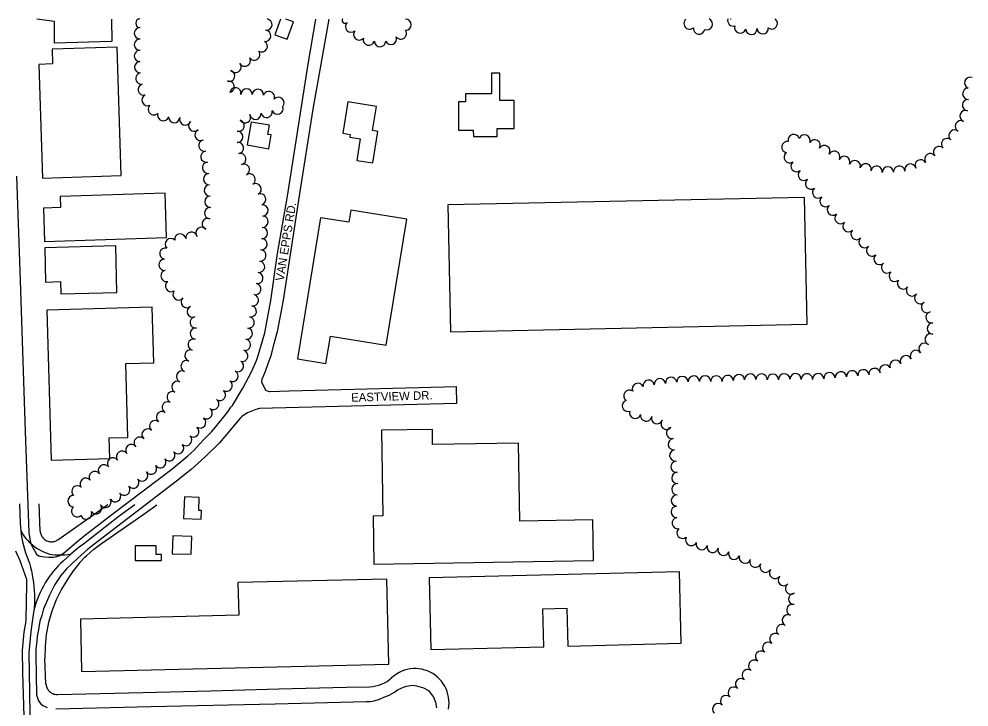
# Model space of a CAD drawing. Extents: x -25029 to 2274964, y -81170 to 687028.
# Drawn here: x -13854 to -12176, y -61964 to -60748 of the extents above; entities that cross this region are included whole.
import ezdxf

# ---------------------------------------------------------------- set-up
doc = ezdxf.new("R2010")
doc.units = 0
for name, color, linetype in [('81911BEA - RW_X_Fee_RW', 7, 'Continuous'), ('BLDG', 7, 'Continuous'), ('GE_X_CL_2000', 7, 'Continuous'), ('ROAD', 7, 'Continuous'), ('ROAD-NAME', 7, 'Continuous'), ('TREES', 7, 'Continuous')]:
    doc.layers.add(name, color=color, linetype=linetype)

msp = doc.modelspace()

# ---------------------------------------------------------------- linework, layer by layer
at = {"layer": '81911BEA - RW_X_Fee_RW'}
msp.add_line((-13806.1, -61923), (-13807.9, -61878.5), dxfattribs=at)
for points in [[(-13816.1, -61653.3), (-13817.9, -61605.3)], [(-13785.2, -61668.6), (-13711.7, -61616.9), (-13696.5, -61606.3)], [(-13707.7, -61675.2), (-13635.2, -61624.4), (-13610.4, -61607.1)], [(-13816.1, -61653.3), (-13816, -61655), (-13815.7, -61656.7), (-13815.3, -61658.3), (-13814.7, -61659.9), (-13814, -61661.4), (-13813.2, -61662.9), (-13812.2, -61664.3), (-13811.2, -61665.6), (-13810, -61666.8), (-13808.7, -61667.9), (-13807.4, -61668.9), (-13805.9, -61669.8), (-13804.4, -61670.6), (-13802.9, -61671.2), (-13801.2, -61671.7), (-13799.6, -61672), (-13797.9, -61672.2), (-13796.2, -61672.3), (-13794.6, -61672.2), (-13792.9, -61671.9), (-13791.2, -61671.6), (-13789.6, -61671), (-13788.1, -61670.4), (-13786.6, -61669.6), (-13785.2, -61668.6)], [(-13736.7, -61699), (-13734.6, -61697), (-13721.6, -61685.5), (-13707.7, -61675.2)], [(-13736.7, -61699), (-13746.6, -61709.5), (-13747.9, -61711), (-13757.5, -61722.9), (-13758.1, -61723.7), (-13767.2, -61737.4)], [(-13767.2, -61737.4), (-13778.4, -61755.7), (-13787.9, -61774.8), (-13795.6, -61794.6), (-13801.6, -61815.1), (-13805.6, -61836), (-13807.7, -61857.2), (-13807.9, -61878.5)], [(-13095.5, -61967.7), (-13094.8, -61962.5), (-13094.4, -61957.3), (-13094.6, -61952.2), (-13095.1, -61947), (-13096.2, -61941.9), (-13097.6, -61936.9), (-13099.5, -61932.1), (-13101.8, -61927.4), (-13104.5, -61923), (-13107.6, -61918.8), (-13111, -61914.9), (-13114.7, -61911.3), (-13118.7, -61908), (-13123.1, -61905.1), (-13127.6, -61902.6), (-13132.3, -61900.5), (-13137.2, -61898.8), (-13142.3, -61897.5), (-13147.4, -61896.7), (-13152.6, -61896.3), (-13156, -61896.3), (-13157.8, -61896.3), (-13162.9, -61896.8), (-13168, -61897.8), (-13173, -61899.2), (-13177.9, -61901), (-13182.6, -61903.3), (-13187.1, -61905.9), (-13191.3, -61908.9), (-13195.2, -61912.3)], [(-13806.1, -61923), (-13805.7, -61924.7), (-13805.4, -61926.4), (-13805, -61928.1), (-13804.4, -61929.7), (-13803.7, -61931.3), (-13802.9, -61932.8), (-13801.9, -61934.2), (-13800.8, -61935.6), (-13799.6, -61936.8), (-13798.3, -61937.9), (-13796.9, -61939), (-13795.4, -61939.8), (-13793.8, -61940.6), (-13792.2, -61941.2), (-13790.5, -61941.7), (-13788.8, -61942), (-13787.1, -61942.2), (-13785.4, -61942.2)], [(-13234.5, -61928.3), (-13229.1, -61927.9), (-13223.8, -61927), (-13218.5, -61925.7), (-13213.4, -61923.9), (-13208.5, -61921.6), (-13203.8, -61918.9), (-13199.4, -61915.8), (-13195.2, -61912.3)], [(-13785.4, -61942.2), (-13635.1, -61938.4), (-13515.1, -61935.4), (-13395.1, -61932.3), (-13275.2, -61929.3), (-13234.5, -61928.3)]]:
    msp.add_lwpolyline(points, dxfattribs=at)
at = {"layer": 'BLDG'}
for points in [[(-13690.3, -60748.4), (-13690, -60788.1), (-13791, -60791.2), (-13791.1, -60752.6), (-13822.1, -60748.4)], [(-13391.8, -60748.4), (-13402, -60776.2), (-13380.4, -60784.1), (-13369.1, -60753.4), (-13382.8, -60748.4)]]:
    msp.add_lwpolyline(points, dxfattribs=at)
for points in [[(-13795.1, -60801.9), (-13794.3, -60827.8), (-13818.8, -60828.6), (-13812.4, -61029.6), (-13673.3, -61025.2), (-13680.5, -60798.2)], [(-13019.6, -60844.2), (-13019.5, -60880.6), (-13065.5, -60880.7), (-13065.5, -60894.9), (-13077.9, -60894.9), (-13077.9, -60944.7), (-13051.5, -60944.6), (-13051.4, -60956.3), (-13009.5, -60956.3), (-13009.5, -60941.9), (-12979.4, -60941.9), (-12979.5, -60892.6), (-13004.6, -60892.6), (-13004.7, -60844.2)], [(-13268.9, -60952.2), (-13269.7, -60957.3), (-13251.3, -60960.2), (-13257.3, -60998.2), (-13228.8, -61002.7), (-13220, -60947.2), (-13229.2, -60945.7), (-13222.4, -60902.8), (-13273.3, -60894.8), (-13282.1, -60950.1)], [(-13412.6, -60977.6), (-13408.3, -60953.2), (-13414, -60952.2), (-13411.2, -60936.2), (-13443.8, -60930.5), (-13450.9, -60970.9)], [(-13780.6, -61081.7), (-13810.4, -61082.6), (-13808.6, -61141.4), (-13593.4, -61134.8), (-13595.8, -61056.4), (-13781.2, -61062)], [(-13091.8, -61301.1), (-12462.3, -61287.9), (-12467, -61063.8), (-13096.5, -61077)], [(-13268, -61086), (-13271.5, -61107.7), (-13321.2, -61099.6), (-13361.8, -61348.7), (-13311.8, -61356.9), (-13303.9, -61308.6), (-13205.1, -61324.7), (-13168.8, -61102.1)], [(-13806.7, -61213.2), (-13780.5, -61212.5), (-13779.9, -61234), (-13680.6, -61231.5), (-13682.8, -61149.5), (-13808.2, -61152.8)], [(-13693.5, -61525.2), (-13694.5, -61488.7), (-13661.4, -61487.7), (-13665.2, -61357.2), (-13615.8, -61355.8), (-13618.6, -61257.4), (-13804.3, -61262.8), (-13796.6, -61528.2)], [(-13123.4, -61500.1), (-13123.8, -61473.6), (-13213.8, -61475), (-13211.5, -61626.6), (-13228.3, -61626.9), (-13227, -61711.5), (-12839.1, -61705.5), (-12840.3, -61633.5), (-12969.5, -61635.5), (-12971.7, -61497.7)], [(-13532, -61632.3), (-13531.4, -61617.1), (-13536.3, -61616.9), (-13535.3, -61594), (-13561.6, -61592.9), (-13563.2, -61631)], [(-13582.3, -61661.8), (-13583.2, -61693.4), (-13549.4, -61694.3), (-13548.5, -61662.8)], [(-13602, -61705.2), (-13602, -61694.6), (-13611.3, -61694.6), (-13611.3, -61679.2), (-13648.5, -61679.2), (-13648.5, -61705.2)], [(-13204.2, -61738), (-13467, -61744.4), (-13465.6, -61802.1), (-13745.2, -61808.8), (-13743, -61901.2), (-13200.6, -61888.2)], [(-13126.5, -61862.7), (-12926.9, -61857.8), (-12928.6, -61790.8), (-12886.4, -61789.8), (-12884.8, -61856.4), (-12684.5, -61851.5), (-12687.5, -61725.3), (-13129.5, -61736.1)]]:
    msp.add_lwpolyline(points, close=True, dxfattribs=at)
at = {"layer": 'GE_X_CL_2000'}
for points in [[(-13852.7, -61605), (-13851.5, -61639.5), (-13851.2, -61646.1), (-13850.6, -61652.5)], [(-13649.4, -61606.7), (-13676.5, -61627.1), (-13739.8, -61676.4), (-13747.2, -61682), (-13754.5, -61687.8), (-13761.9, -61693.9)], [(-13850.6, -61652.5), (-13846.3, -61659.7), (-13843.9, -61663.2), (-13841.3, -61666.5), (-13838.5, -61669.6), (-13835.6, -61672.7), (-13832.6, -61675.5), (-13829.4, -61678.3), (-13826, -61680.8), (-13822.6, -61683.2), (-13819, -61685.5), (-13815.3, -61687.5), (-13811.6, -61689.3), (-13807.7, -61691), (-13803.8, -61692.5), (-13799.8, -61693.8), (-13795.7, -61694.8), (-13790.1, -61695.3), (-13784.4, -61695.5), (-13778.8, -61695.5), (-13773.1, -61695.2), (-13767.5, -61694.7), (-13761.9, -61693.9)], [(-13850.6, -61652.5), (-13849.7, -61659.3), (-13848.7, -61665.9), (-13847.4, -61672.4), (-13845.9, -61678.8), (-13844.1, -61685.2), (-13842.1, -61691.6), (-13840, -61697.8), (-13837.5, -61704), (-13834.9, -61710.1), (-13833.2, -61716.9), (-13831.6, -61723.7), (-13830.3, -61730.5), (-13829.1, -61737.4), (-13828.1, -61744.3), (-13827.4, -61751.2), (-13826.9, -61758.2), (-13826.5, -61765.1), (-13826.4, -61772.1), (-13826.4, -61779.1), (-13827, -61791.1)], [(-13761.9, -61693.9), (-13768.8, -61699.9), (-13775.6, -61706.2), (-13780.2, -61710.5), (-13784.6, -61715), (-13788.8, -61719.6), (-13792.9, -61724.4), (-13796.8, -61729.4), (-13800.5, -61734.4), (-13804.1, -61739.6), (-13807.4, -61744.9), (-13810.6, -61750.4), (-13813.5, -61755.9), (-13816.3, -61761.6), (-13818.9, -61767.3), (-13821.2, -61773.1), (-13823.4, -61779), (-13827, -61791.1)], [(-13827, -61791.1), (-13827.2, -61793), (-13829.2, -61805.5), (-13831.1, -61818), (-13832.7, -61830.5), (-13834, -61843.1), (-13835.2, -61855.7), (-13836.1, -61868.3), (-13835.1, -61938.1), (-13834.4, -61978.2)]]:
    msp.add_lwpolyline(points, dxfattribs=at)
at = {"layer": 'ROAD'}
for points in [[(-13858, -61026), (-13851.4, -61210.6), (-13842.5, -61477.1), (-13836.2, -61655.8), (-13833.7, -61671.2), (-13831.5, -61678), (-13822.5, -61693.9), (-13818.8, -61697.3), (-13816.6, -61697.7), (-13813, -61698.3), (-13808.2, -61698.6), (-13801.1, -61699.5), (-13792.9, -61699.4), (-13789.3, -61698.8), (-13782.6, -61697.3), (-13780.2, -61695.5), (-13775.9, -61692.8), (-13752.3, -61672.7), (-13738.3, -61661.4), (-13725.6, -61651.9), (-13687.6, -61622.5), (-13583.9, -61543.8), (-13555.3, -61520.2), (-13545.2, -61510.9), (-13535, -61499.9), (-13526.2, -61490.5), (-13513.8, -61477.8), (-13506.4, -61469.4), (-13485.2, -61442.3), (-13479.4, -61434.3), (-13476.9, -61431.4), (-13458.2, -61400.6), (-13443.3, -61371.6), (-13434.4, -61351.7), (-13431.2, -61342.8), (-13419.3, -61302.7), (-13408.9, -61246), (-13397, -61163), (-13379.8, -61061.7), (-13362.4, -60952.5), (-13343.8, -60831.6), (-13329.3, -60748.4)], [(-13306.7, -60748.4), (-13334.8, -60908), (-13359.1, -61060.9), (-13387.4, -61245.1), (-13397.8, -61301), (-13404.8, -61326.7), (-13408.7, -61343.8), (-13414, -61357.9), (-13418.9, -61371.2), (-13424.9, -61385.3), (-13425.3, -61389.4), (-13418.6, -61404.3), (-13415.6, -61405.4), (-13411.9, -61406.6), (-13410.5, -61406.4), (-13376.6, -61405.2), (-13147.8, -61399.3), (-13081.6, -61397.8), (-13081, -61427.8), (-13428.9, -61436.9), (-13435.5, -61438.7), (-13450.1, -61444.5), (-13460.1, -61451.1), (-13461.9, -61452.7), (-13466.2, -61457.5), (-13468.7, -61460), (-13499.5, -61497.1), (-13525.3, -61522.6), (-13549.7, -61544.3), (-13575.7, -61565.2), (-13731.9, -61685.2), (-13750.4, -61701.6), (-13769.7, -61720.3), (-13779.6, -61731.5), (-13790.1, -61747.8), (-13794, -61754.9), (-13800, -61766.4), (-13803.6, -61774.7), (-13810.3, -61790.5), (-13813.4, -61802.2), (-13816.8, -61812.2), (-13818.8, -61823.9), (-13821.5, -61839.7), (-13822.3, -61847.8), (-13823.9, -61862.1), (-13823.7, -61872.2), (-13823, -61942.6), (-13819.1, -61953.3), (-13815.2, -61958.8), (-13811.7, -61961.7), (-13803.8, -61965.3)], [(-13873, -63160.4), (-13843.7, -63144.8), (-13831.5, -63135.8), (-13826.6, -63129.6), (-13815.4, -63114.7), (-13813.9, -63110.3), (-13809.8, -63097.5), (-13809.6, -63093.1), (-13809.4, -63088.1), (-13809.3, -63074.3), (-13814.4, -62892.1), (-13821.2, -62718.7), (-13827.2, -62529.1), (-13832.1, -62385.5), (-13837.1, -62233), (-13846.8, -61903.1), (-13847.3, -61864.5), (-13844.4, -61832.2), (-13841.7, -61816.1), (-13840.8, -61810.4), (-13839.9, -61747.3), (-13840, -61738.7), (-13851.7, -61706.1), (-13859.5, -61688.7)], [(-13788.6, -61967.6), (-13620.9, -61963.1), (-13401.3, -61958.4), (-13240.2, -61954.6), (-13233.9, -61954.6), (-13226.7, -61953.2), (-13216.9, -61950.3), (-13209.3, -61946.7), (-13200.1, -61943), (-13190.7, -61938.1), (-13185.2, -61933.9), (-13175, -61929.2), (-13169.7, -61927.1), (-13159, -61925.8), (-13152, -61926.6), (-13139.7, -61930.4), (-13130.4, -61935.2), (-13122, -61946.9), (-13118.3, -61955.5), (-13116.3, -61965.7)]]:
    msp.add_lwpolyline(points, dxfattribs=at)
at = {"layer": 'TREES'}
for centre, radius, start, end in [((-13640, -60756), 7.62, 90.0732, 269.9268), ((-13416.8, -60758.3), 10, 263.1381, 83.1381), ((-13277.9, -60750.7), 5.26, 153.4083, 313.344), ((-13171.2, -60758.4), 10, 269.7848, 89.7848), ((-12669.6, -60756.5), 10, 132.8714, 312.8714), ((-12676.8, -60748.8), 0.534, 132.5674, 312.5674), ((-12639.2, -60757.6), 10, 247.2413, 67.2413), ((-12592.6, -60750.9), 10, 165.2141, 287.0115), ((-12596.8, -60741.7), 6.67, 264.6077, 275.3923), ((-12524.5, -60756.3), 10, 232.4064, 52.4064), ((-13640, -60773.6), 10, 89.9268, 269.9268), ((-13418.9, -60778.2), 10, 264.3217, 84.3217), ((-13267.4, -60761.8), 10, 133.344, 313.344), ((-13179.5, -60774), 10, 214.3747, 34.3747), ((-12652.9, -60765.3), 10, 171.3755, 351.3755), ((-12580.1, -60763.4), 10, 162.8146, 342.8146), ((-12560.6, -60765.9), 10, 182.6685, 2.6685), ((-12540.6, -60764.8), 10, 183.5706, 3.5706), ((-13640, -60793.6), 10, 89.9268, 269.9268), ((-13253, -60775.7), 10, 138.6312, 318.6312), ((-13235.9, -60784.9), 10, 164.755, 344.755), ((-13197, -60783.5), 10, 202.6138, 22.6138), ((-13425, -60796.7), 10, 239.4849, 59.4849), ((-13216.2, -60787.5), 10, 180.6355, 0.6355), ((-13640, -60813.6), 10, 89.9268, 269.9268), ((-13455, -60822), 10, 210.2008, 30.2008), ((-13438.2, -60811.2), 10, 215.6718, 35.6718), ((-13639.5, -60833.6), 10, 92.8411, 272.8411), ((-13471.5, -60833.2), 10, 217.8798, 37.8798), ((-13637.5, -60853.5), 10, 98.8767, 278.8767), ((-13482.6, -60848.8), 10, 251.5223, 71.5223), ((-12174.2, -60861.2), 10, 69.2129, 249.2129), ((-13633.4, -60873), 10, 105.0607, 285.0607), ((-13483.5, -60868.1), 10, 282.7435, 102.7435), ((-13626.7, -60891.8), 10, 114.3314, 294.3314), ((-13471.5, -60879.7), 10, 349.1292, 169.1292), ((-13451.7, -60881.6), 10, 359.8492, 179.8492), ((-13431.7, -60882.3), 10, 356.5211, 176.5211), ((-13412.4, -60886.4), 10, 339.0662, 159.0662), ((-12177.5, -60880.6), 10, 91.3664, 271.3664), ((-13615.5, -60908), 10, 134.5127, 314.5127), ((-13397.2, -60906.7), 10, 201.3565, 21.3565), ((-13395.5, -60896.6), 10, 319.149, 139.149), ((-12178.1, -60900.5), 10, 85.401, 265.401), ((-13599, -60918.1), 10, 162.5429, 342.5429), ((-13454.6, -60922.1), 10, 210.0397, 30.0397), ((-13436, -60915.9), 10, 186.7438, 6.7438), ((-13416.3, -60912.6), 10, 192.6719, 12.6719), ((-12182.4, -60919.9), 10, 69.3513, 249.3513), ((-13579.5, -60921.8), 10, 176.3017, 356.3017), ((-13560.1, -60925.9), 10, 159.806, 339.806), ((-13544.1, -60936.9), 10, 131.0458, 311.0458), ((-13465.7, -60936.8), 10, 255.8247, 75.8247), ((-12190.6, -60938), 10, 61.9013, 241.9013), ((-13533, -60953.3), 10, 117.0221, 297.0221), ((-13468.3, -60956.5), 10, 269.0937, 89.0937), ((-12485.8, -60962.2), 10, 15.9046, 195.9046), ((-12466.9, -60963.1), 10, 338.2326, 158.2326), ((-12201.8, -60954.5), 10, 50.1331, 230.1331), ((-13526.4, -60972), 10, 101.9028, 281.9028), ((-13467, -60976.4), 10, 278.3508, 98.3508), ((-12497, -60974.8), 10, 80.5431, 260.5431), ((-12448.8, -60971.7), 10, 331.3128, 151.3128), ((-12215, -60969.5), 10, 47.0301, 227.0301), ((-13522.7, -60991.7), 10, 99.5408, 279.5408), ((-13463.1, -60996), 10, 284.367, 104.367), ((-12492.9, -60992.8), 10, 125.0788, 305.0788), ((-12431.6, -60981.9), 10, 327.3154, 147.3154), ((-12414.3, -60991.9), 10, 332.1407, 152.1407), ((-12244.7, -60996.1), 10, 35.1637, 215.1637), ((-12229.2, -60983.6), 10, 42.5798, 222.5798), ((-13519.9, -61011.4), 10, 96.7033, 276.7033), ((-12480.7, -61008.6), 10, 130.5626, 310.5626), ((-12396.5, -61000.9), 10, 334.7359, 154.7359), ((-12377.9, -61008.3), 10, 341.5733, 161.5733), ((-12261.5, -61006.9), 10, 30.1091, 210.1091), ((-13456.4, -61014.7), 10, 294.9671, 114.9671), ((-12467.8, -61023.9), 10, 129.5913, 309.5913), ((-12358.8, -61014.1), 10, 344.6939, 164.6939), ((-12339.3, -61018.2), 10, 351.3649, 171.3649), ((-12319.4, -61019.5), 10, 1.1178, 181.1178), ((-12299.5, -61018.2), 10, 6.5842, 186.5842), ((-12279.9, -61014.5), 10, 14.8541, 194.8541), ((-13517.9, -61031.3), 10, 94.6871, 274.6871), ((-13446.4, -61032), 10, 305.1633, 125.1633), ((-12455.2, -61039.4), 10, 128.6425, 308.6425), ((-13516.5, -61051.3), 10, 93.0315, 273.0315), ((-13435.9, -61049), 10, 298.4809, 118.4809), ((-12442.5, -61054.9), 10, 129.6563, 309.6563), ((-13515.8, -61071.3), 10, 90.9521, 270.9521), ((-13427.8, -61067.2), 10, 289.0491, 109.0491), ((-12429.6, -61070.2), 10, 131.2793, 311.2793), ((-13516.2, -61091.3), 10, 86.9928, 266.9928), ((-13423.9, -61086.6), 10, 274.0188, 94.0188), ((-12416.5, -61085.3), 10, 130.2664, 310.2664), ((-13520.3, -61110.6), 10, 69.1613, 249.1613), ((-13423.7, -61106.6), 10, 266.8355, 86.8355), ((-12403.2, -61100.3), 10, 132.9442, 312.9442), ((-13531.5, -61126.4), 10, 39.9047, 219.9047), ((-13424.6, -61126.6), 10, 268.1437, 88.1437), ((-12389.2, -61114.5), 10, 135.9844, 315.9844), ((-13585.7, -61146.3), 10, 44.7802, 224.7802), ((-13568.7, -61138), 10, 6.8567, 186.8567), ((-13549, -61134.8), 10, 11.72, 191.72), ((-13425.7, -61146.5), 10, 265.2749, 85.2749), ((-12374.8, -61128.4), 10, 136.07, 316.07), ((-12360.8, -61142.7), 10, 132.8477, 312.8477), ((-13595.1, -61163), 10, 76.7404, 256.7404), ((-12347.4, -61157.5), 10, 131.1341, 311.1341), ((-13427.5, -61166.4), 10, 264.7756, 84.7756), ((-12334.1, -61172.5), 10, 132.3889, 312.3889), ((-13596.5, -61182.7), 10, 95.207, 275.207), ((-13429.7, -61186.3), 10, 262.2156, 82.2156), ((-12320.8, -61187.4), 10, 131.0319, 311.0319), ((-13593.2, -61202.4), 10, 103.8867, 283.8867), ((-13432.7, -61206.1), 10, 260.9815, 80.9815), ((-12307.5, -61202.3), 10, 132.8223, 312.8223), ((-13585.2, -61220.4), 10, 124.3556, 304.3556), ((-13436.4, -61225.7), 10, 257.2126, 77.2126), ((-12292.7, -61215.7), 10, 142.6911, 322.6911), ((-12277, -61228), 10, 140.9865, 320.9865), ((-13571.8, -61235), 10, 140.4677, 320.4677), ((-13440.6, -61245.3), 10, 258.8184, 78.8184), ((-12262.4, -61241.7), 10, 132.6514, 312.6514), ((-13557.4, -61248.8), 10, 132.0594, 312.0594), ((-13444.4, -61264.9), 10, 259.1015, 79.1015), ((-12250.4, -61257.5), 10, 121.9801, 301.9801), ((-13546.9, -61265.5), 10, 112.0216, 292.0216), ((-12242.5, -61275.6), 10, 105.0081, 285.0081), ((-13541.7, -61284.6), 10, 98.3379, 278.3379), ((-13448.1, -61284.6), 10, 259.9088, 79.9088), ((-12240.1, -61295.3), 10, 88.798, 268.798), ((-13541.4, -61304.5), 10, 83.4395, 263.4395), ((-13451.5, -61304.3), 10, 260.2052, 80.2052), ((-12244.1, -61314.6), 10, 67.7765, 247.7765), ((-13545.2, -61324), 10, 74.5878, 254.5878), ((-13454.9, -61324), 10, 260.3431, 80.3431), ((-12254.8, -61331), 10, 46.0173, 226.0173), ((-13550.8, -61343.2), 10, 72.8627, 252.8627), ((-13459.3, -61343.5), 10, 253.9811, 73.9811), ((-12270.1, -61343.7), 10, 33.1453, 213.1453), ((-13557.7, -61362), 10, 67.0875, 247.0875), ((-13467, -61361.8), 10, 240.5373, 60.5373), ((-12306, -61361.1), 10, 22.8755, 202.8755), ((-12287.7, -61353.2), 10, 23.958, 203.958), ((-13565.7, -61380.3), 10, 65.834, 245.834), ((-13476.7, -61379.3), 10, 241.3343, 61.3343), ((-12402.7, -61381.6), 10, 5.183, 185.183), ((-12382.7, -61379.8), 10, 5.236, 185.236), ((-12362.8, -61378.1), 10, 4.0591, 184.0591), ((-12343, -61375.7), 10, 10.229, 190.229), ((-12324.2, -61369.5), 10, 26.2312, 206.2312), ((-13574, -61398.5), 10, 65.1729, 245.1729), ((-13487.1, -61396.3), 10, 235.8859, 55.8859), ((-12741.9, -61396.5), 10, 9.1946, 189.1946), ((-12722.1, -61393.7), 10, 6.9297, 186.9297), ((-12702.3, -61391.4), 10, 5.9255, 185.9255), ((-12682.3, -61389.9), 10, 2.7608, 182.7608), ((-12662.3, -61389.1), 10, 1.76, 181.76), ((-12642.4, -61388.9), 10, 359.3136, 179.3136), ((-12622.4, -61389), 10, 0.586, 180.586), ((-12602.4, -61388.1), 10, 4.5257, 184.5257), ((-12582.4, -61386.6), 10, 3.7754, 183.7754), ((-12562.5, -61385.6), 10, 2.0821, 182.0821), ((-12542.5, -61385.7), 10, 357.5157, 177.5157), ((-12522.5, -61386), 10, 0.8318, 180.8318), ((-12502.5, -61385.3), 10, 2.9038, 182.9038), ((-12482.5, -61385), 10, 358.6431, 178.6431), ((-12462.5, -61385.3), 10, 0.0552, 180.0552), ((-12442.5, -61384.7), 10, 3.3653, 183.3653), ((-12422.6, -61383.3), 10, 4.5957, 184.5957), ((-13498.7, -61412.6), 10, 233.1672, 53.1672), ((-12776, -61414.3), 10, 54.1148, 234.1148), ((-12760.9, -61402.1), 10, 23.9187, 203.9187), ((-13582.3, -61416.7), 10, 65.2868, 245.2868), ((-13510.7, -61428.6), 10, 233.3725, 53.3725), ((-12778.6, -61431.8), 10, 108.9534, 288.9534), ((-13591, -61434.7), 10, 63.3874, 243.3874), ((-13522.3, -61444.9), 10, 235.7909, 55.7909), ((-13601.1, -61452), 10, 56.1061, 236.1061), ((-13533.8, -61461.3), 10, 234.1966, 54.1966), ((-12765.8, -61444.4), 10, 162.059, 342.059), ((-12746.4, -61449), 10, 171.0316, 351.0316), ((-12727.1, -61453.8), 10, 160.9534, 340.9534), ((-13626.5, -61482.7), 10, 46.8464, 226.8464), ((-13613.2, -61467.8), 10, 49.2468, 229.2468), ((-13545.9, -61477.2), 10, 231.1897, 51.1897), ((-12710.1, -61463.7), 10, 139.0067, 319.0067), ((-12700.6, -61480), 10, 101.1162, 281.1162), ((-13640.4, -61497.1), 10, 45.5269, 225.5269), ((-13558.7, -61492.5), 10, 228.9716, 48.9716), ((-12697.5, -61499.8), 10, 96.6971, 276.6971), ((-13655.4, -61510.2), 10, 36.5693, 216.5693), ((-13572.8, -61506.7), 10, 221.4987, 41.4987), ((-13687.7, -61533.8), 10, 36.9511, 216.9511), ((-13671.6, -61522), 10, 35.5371, 215.5371), ((-13588.2, -61519.4), 10, 217.4481, 37.4481), ((-12695, -61519.6), 10, 97.8944, 277.8944), ((-13703.7, -61545.9), 10, 36.9596, 216.9596), ((-13620.4, -61543.1), 10, 213.618, 33.618), ((-13604.1, -61531.5), 10, 216.968, 36.968), ((-12692.6, -61539.5), 10, 95.703, 275.703), ((-13719.8, -61557.7), 10, 35.5139, 215.5139), ((-13636.4, -61555), 10, 219.9182, 39.9182), ((-12691.1, -61559.4), 10, 92.6681, 272.6681), ((-13750.5, -61583.2), 10, 46.8446, 226.8446), ((-13735.8, -61569.7), 10, 38.335, 218.335), ((-13667.6, -61580.1), 10, 218.0574, 38.0574), ((-13651.9, -61567.7), 10, 218.6143, 38.6143), ((-12691.1, -61579.4), 10, 87.8115, 267.8115), ((-13757.3, -61600.5), 10, 90.2342, 270.2342), ((-13683.9, -61591.6), 10, 212.1409, 32.1409), ((-12692, -61599.4), 10, 86.763, 266.763), ((-13717.7, -61612.9), 10, 216.4907, 36.4907), ((-13701, -61601.9), 10, 210.3462, 30.3462), ((-13750.9, -61618.2), 10, 129.6418, 309.6418), ((-13735.1, -61622.4), 10, 200.4845, 20.4845), ((-12692.4, -61619.4), 10, 90.7905, 270.7905), ((-12690.5, -61639.2), 10, 100.6142, 280.6142), ((-12682, -61656.5), 10, 131.1046, 311.1046), ((-12666.7, -61668.9), 10, 151.2436, 331.2436), ((-12648.3, -61676.3), 10, 164.808, 344.808), ((-12628.9, -61681.2), 10, 166.8864, 346.8864), ((-12609.7, -61686.6), 10, 161.8161, 341.8161), ((-12590.8, -61693.3), 10, 159.0062, 339.0062), ((-12572, -61700.2), 10, 160.7629, 340.7629), ((-12553.4, -61707.4), 10, 157.2241, 337.2241), ((-12535.5, -61716.3), 10, 149.4643, 329.4643), ((-12518.7, -61727.1), 10, 145.3714, 325.3714), ((-12503.4, -61739.8), 10, 135.1346, 315.1346), ((-12490.5, -61755), 10, 125.2986, 305.2986), ((-12484.9, -61773.2), 10, 89.3307, 269.3307), ((-12488.2, -61792.6), 10, 70.9052, 250.9052), ((-12496.1, -61811), 10, 62.584, 242.584), ((-12506.4, -61828.1), 10, 55.3112, 235.3112), ((-12518.3, -61844.1), 10, 51.5694, 231.5694), ((-12530.8, -61859.7), 10, 51.096, 231.096), ((-12543.5, -61875.2), 10, 50.4693, 230.4693), ((-12555.5, -61891.2), 10, 55.4179, 235.4179), ((-12566.8, -61907.7), 10, 55.818, 235.818), ((-12578.8, -61923.7), 10, 50.5223, 230.5223), ((-12591.7, -61938.9), 10, 48.8322, 228.8322), ((-12619.1, -61968), 10, 43.8318, 223.8318), ((-12605.1, -61953.8), 10, 47.1539, 227.1539)]:
    msp.add_arc(centre, radius, start, end, dxfattribs=at)

# ---------------------------------------------------------------- texts
at = {"layer": 'ROAD-NAME'}
for s, rotation, p in [('VAN EPPS RD.', 80.9229, (-13386.2, -61212.3)), ('EASTVIEW DR.', 1.6834, (-13266.9, -61424.8))]:
    msp.add_text(s, height=15, rotation=rotation, dxfattribs=at).set_placement(p)

doc.saveas('drawing.dxf')
